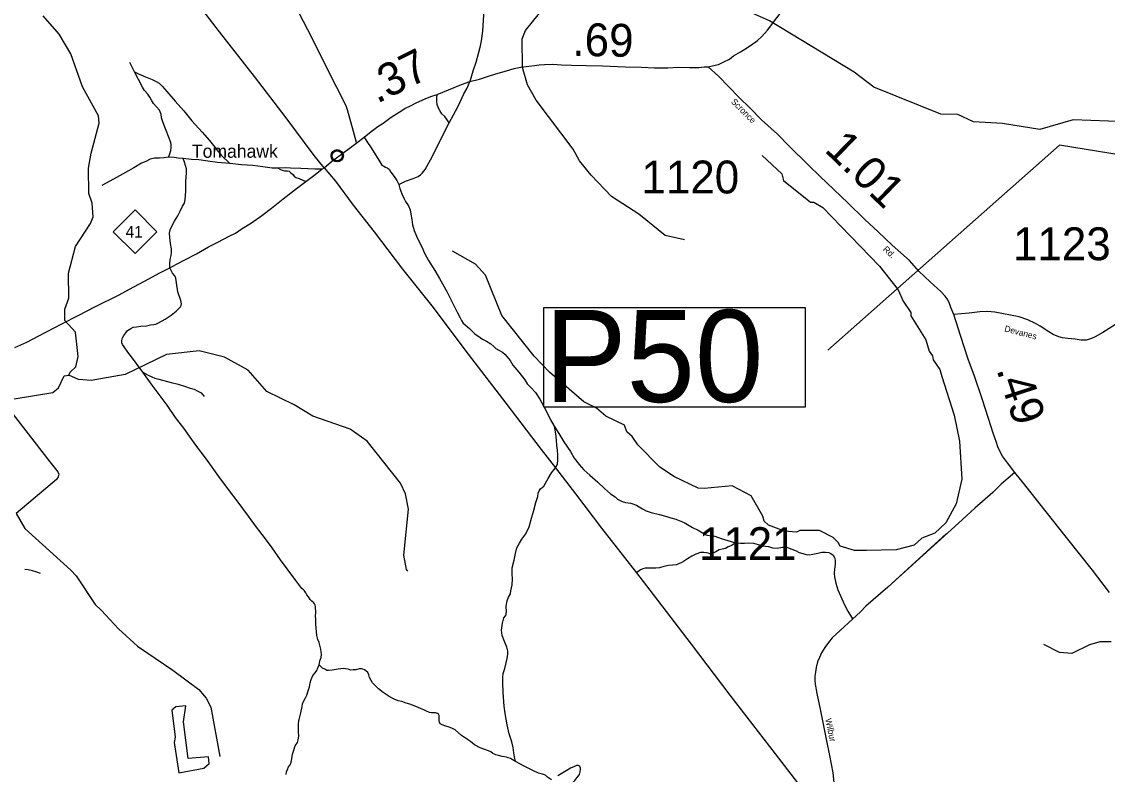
# Model space of a CAD drawing. Extents: x 2093524 to 2270757, y 289120 to 570408.
# Drawn here: x 2197553 to 2214080, y 341318 to 352773 of the extents above; entities that cross this region are included whole.
import ezdxf

# ---------------------------------------------------------------- set-up
doc = ezdxf.new("R2010")
doc.units = 0
for name, color, linetype in [('Exist Civil Demographics Community CELL', 7, 'Continuous'), ('Exist Civil Demographics Community Label', 7, 'Continuous'), ('Exist Hydrographic Creek Single Shore', 7, 'Continuous'), ('Exist Hydrographic Lagoon', 7, 'Continuous'), ('Exist Hydrographic Misc Water Feature', 7, 'Continuous'), ('Exist Road Non-System Type 51', 7, 'Continuous'), ('Exist Road Primary NC Attributed', 7, 'Continuous'), ('Exist Road Primary NC Service Mileage Hundredths English Label', 7, 'Continuous'), ('Exist Road Primary NC Shield CELL', 7, 'Continuous'), ('Exist Road Primary NC Shield Number Label', 7, 'Continuous'), ('Exist Road Secondary Mileage Hundredths English Label', 7, 'Continuous'), ('Exist Road Secondary Structure Pipe Number Label', 7, 'Continuous'), ('Exist Road Secondary Type 41 Attributed', 7, 'Continuous'), ('Exist Road Secondary Type 51 Attributed', 7, 'Continuous'), ('Exist Road Secondary Type 51 Label', 7, 'Continuous'), ('Exist Road Secondary Type 51 Number Label', 7, 'Continuous'), ('Exist Utilities Telephone Line', 7, 'Continuous')]:
    doc.layers.add(name, color=color, linetype=linetype)

msp = doc.modelspace()

# ---------------------------------------------------------------- linework, layer by layer
at = {"layer": 'Exist Civil Demographics Community CELL'}
msp.add_lwpolyline([(2202315, 350665), (2202310, 350668), (2202305, 350673), (2202299, 350678), (2202295, 350683), (2202291, 350688), (2202288, 350694), (2202285, 350699), (2202283, 350705), (2202281, 350712), (2202280, 350719), (2202279, 350724), (2202279, 350730), (2202279, 350736), (2202279, 350742), (2202280, 350746), (2202281, 350751), (2202282, 350755), (2202284, 350761), (2202286, 350765), (2202288, 350770), (2202291, 350774), (2202294, 350778), (2202297, 350782), (2202301, 350786), (2202306, 350791), (2202312, 350796), (2202317, 350799), (2202323, 350802), (2202327, 350804), (2202333, 350806), (2202338, 350808), (2202344, 350809), (2202350, 350810), (2202355, 350810), (2202361, 350810), (2202366, 350809), (2202371, 350809), (2202377, 350807), (2202381, 350806), (2202387, 350804), (2202392, 350802), (2202397, 350799), (2202402, 350796), (2202407, 350792), (2202412, 350788), (2202415, 350784), (2202420, 350779), (2202423, 350774), (2202426, 350769), (2202429, 350763), (2202431, 350756), (2202433, 350750), (2202434, 350744), (2202435, 350739), (2202435, 350731), (2202435, 350724), (2202434, 350718), (2202433, 350711), (2202431, 350707), (2202430, 350703), (2202428, 350697), (2202426, 350694), (2202423, 350689), (2202419, 350684), (2202416, 350680), (2202413, 350676), (2202409, 350673), (2202405, 350670), (2202399, 350665), (2202393, 350662), (2202387, 350659), (2202381, 350657), (2202376, 350655), (2202371, 350654), (2202363, 350653), (2202359, 350653), (2202354, 350653), (2202346, 350654), (2202339, 350655), (2202334, 350657), (2202328, 350659), (2202323, 350661), (2202318, 350664)], close=True, dxfattribs=at)
for radius in [94.3, 76.7]:
    msp.add_circle((2202356, 350732), radius, dxfattribs=at)
at = {"layer": 'Exist Hydrographic Creek Single Shore'}
for points in [[(2214369, 351249), (2213561, 351278), (2213054, 351134), (2212486, 351221), (2212045, 351249), (2211803, 351359), (2211544, 351364), (2210525, 351775), (2210224, 352004), (2208936, 352787), (2208434, 353010), (2208066, 353247), (2207379, 353792), (2206978, 354066)], [(2198268, 347392), (2198292, 347441), (2198375, 347518), (2198415, 347675), (2198371, 348050), (2198212, 348223), (2198211, 348397), (2198268, 348567), (2198265, 348947), (2198371, 349349), (2198602, 349701), (2198643, 349802), (2198624, 350009), (2198573, 350158), (2198572, 350542), (2198611, 350774), (2198734, 351227), (2198724, 351342), (2198479, 351784), (2198301, 352282), (2198124, 352581), (2197880, 352862)], [(2200256, 347763), (2199758, 347710), (2199126, 347405), (2198610, 347310)], [(2203429, 344410), (2203412, 344437), (2203369, 344651), (2203439, 345351), (2203396, 345585), (2203318, 345751), (2202814, 346390), (2202555, 346569), (2201987, 346768), (2201703, 346941), (2201286, 347146), (2201000, 347469), (2200640, 347667), (2200256, 347763)], [(2195369, 343671), (2195382, 345498), (2195423, 345599), (2195522, 345665), (2195696, 345741), (2196127, 346142), (2196293, 346244), (2196640, 346637), (2196814, 346772), (2197055, 346898), (2197437, 347035), (2198029, 347131), (2198111, 347199), (2198201, 347384), (2198268, 347392)], [(2198610, 347310), (2198419, 347327), (2198268, 347392)], [(2213541, 343157), (2213350, 343171), (2213116, 343293)], [(2214140, 343335), (2213965, 343332), (2213807, 343290), (2213541, 343157)]]:
    msp.add_lwpolyline(points, dxfattribs=at)
at = {"layer": 'Exist Hydrographic Lagoon'}
msp.add_lwpolyline([(2200051, 342361), (2199901, 342344), (2199840, 342295), (2199889, 341885), (2199875, 341804), (2199947, 341341), (2200328, 341411), (2200406, 341483), (2200395, 341584), (2200086, 341558), (2200016, 342119)], close=True, dxfattribs=at)
at = {"layer": 'Exist Hydrographic Misc Water Feature'}
for points in [[(2207642, 349454), (2207350, 349518), (2206948, 349841), (2206530, 350112), (2206220, 350436), (2206043, 350653), (2205949, 350835), (2205387, 351581), (2205251, 351813), (2205175, 352077), (2205172, 352510), (2205221, 352637), (2205436, 352905), (2205475, 353370), (2205524, 353520), (2205614, 353679), (2205713, 353782), (2205855, 353842), (2206329, 353862), (2206761, 354021), (2206978, 354066)], [(2208825, 350736), (2209127, 350457), (2209152, 350355), (2209563, 350026), (2209613, 350025), (2209747, 349943), (2210023, 349662), (2210611, 349050), (2210896, 348694), (2210972, 348518), (2211090, 348346), (2211090, 348296), (2211318, 347931), (2211369, 347756), (2211420, 347689), (2211428, 347624), (2211529, 347481), (2211563, 347375), (2211751, 346784), (2211828, 346386), (2211866, 345811), (2211777, 345436), (2211620, 345143), (2211455, 344989), (2211255, 344914), (2211139, 344805), (2210865, 344735), (2210415, 344724), (2210232, 344725), (2210015, 344788), (2209981, 344848), (2209906, 344922), (2209697, 345027), (2209397, 345027), (2209347, 345001), (2209164, 345018), (2208922, 345108), (2208855, 345172), (2208837, 345248), (2208660, 345556), (2208368, 345710), (2207943, 345666), (2207852, 345674), (2207492, 345845), (2207266, 345994), (2206931, 346335), (2206847, 346458), (2206763, 346532), (2206728, 346634), (2206444, 346771), (2206302, 346889), (2206110, 346988), (2205590, 347441), (2205355, 347682), (2204860, 348302), (2204614, 348917), (2204462, 349084), (2204112, 349281)]]:
    msp.add_lwpolyline(points, dxfattribs=at)
at = {"layer": 'Exist Road Non-System Type 51'}
msp.add_line((2199272, 352009), (2199199, 352154), dxfattribs=at)
for points in [[(2199789, 350709), (2199809, 350763), (2199824, 350811), (2199830, 350855), (2199828, 350897), (2199821, 350933), (2199789, 351027), (2199752, 351116), (2199707, 351232), (2199683, 351308), (2199674, 351364), (2199660, 351400), (2199650, 351424), (2199559, 351529), (2199527, 351579), (2199503, 351625), (2199474, 351672), (2199422, 351728), (2199392, 351776), (2199329, 351893), (2199272, 352009)], [(2199272, 352009), (2199332, 351977), (2199437, 351936), (2199539, 351893), (2199601, 351865), (2199647, 351839), (2199689, 351794), (2199762, 351712), (2199891, 351563), (2200022, 351414), (2200143, 351265), (2200300, 351092), (2200413, 350963), (2200588, 350744), (2200719, 350615)], [(2204063, 351232), (2204127, 351355), (2204186, 351465), (2204233, 351561), (2204286, 351674), (2204334, 351760), (2204377, 351862)], [(2204063, 351232), (2204029, 351278), (2203993, 351330), (2203951, 351373), (2203918, 351421), (2203898, 351459), (2203878, 351513), (2203871, 351561), (2203873, 351609), (2203879, 351667)], [(2203292, 350297), (2203398, 350344), (2203512, 350385), (2203589, 350415), (2203625, 350441), (2203647, 350466), (2203693, 350522), (2203801, 350717), (2203935, 350987), (2204063, 351232)], [(2202764, 351013), (2202806, 350948), (2202871, 350852), (2202937, 350749), (2202990, 350663), (2203022, 350615), (2203038, 350591), (2203064, 350574), (2203091, 350560), (2203117, 350550), (2203145, 350526), (2203175, 350482), (2203224, 350415), (2203264, 350355), (2203292, 350297)], [(2199789, 350709), (2199721, 350700), (2199649, 350698), (2199577, 350697), (2199507, 350681), (2199441, 350646), (2199378, 350618), (2199262, 350551), (2199131, 350478), (2198950, 350377), (2198774, 350278)], [(2200013, 350690), (2199935, 350696), (2199873, 350705), (2199789, 350709)], [(2199810, 349028), (2199810, 349086), (2199814, 349153), (2199827, 349212), (2199835, 349264), (2199833, 349316), (2199820, 349398), (2199807, 349489), (2199801, 349553), (2199813, 349605), (2199828, 349642), (2199879, 349736), (2199931, 349820), (2199964, 349888), (2200000, 349965), (2200032, 350013), (2200043, 350063), (2200054, 350195), (2200053, 350341), (2200060, 350471), (2200064, 350535), (2200048, 350585), (2200031, 350637), (2200013, 350690)], [(2200719, 350615), (2200535, 350630), (2200389, 350651), (2200251, 350670), (2200139, 350675), (2200013, 350690)], [(2201459, 350542), (2201365, 350542), (2201223, 350563), (2201073, 350582), (2200899, 350595), (2200719, 350615)], [(2202121, 350529), (2202013, 350530), (2201803, 350539), (2201647, 350546), (2201563, 350551), (2201459, 350542)], [(2201459, 350542), (2201495, 350521), (2201517, 350513), (2201554, 350501), (2201572, 350501), (2201598, 350503), (2201624, 350496), (2201646, 350480), (2201680, 350446), (2201702, 350420), (2201724, 350404), (2201778, 350385), (2201879, 350343)], [(2203292, 350297), (2203311, 350233), (2203339, 350154), (2203370, 350086), (2203398, 350036), (2203441, 349972), (2203469, 349910), (2203479, 349843), (2203490, 349763), (2203503, 349681), (2203527, 349597), (2203564, 349511), (2203596, 349442), (2203643, 349346), (2203687, 349252), (2203748, 349137), (2203841, 348987), (2203914, 348864), (2204023, 348665), (2204112, 348493), (2204183, 348354), (2204230, 348264), (2204250, 348223), (2204276, 348187), (2204369, 348103), (2204449, 348022), (2204530, 347968), (2204570, 347941), (2204628, 347913), (2204696, 347872), (2204741, 347828), (2204769, 347798), (2204817, 347773), (2204873, 347743), (2204912, 347707), (2204988, 347616), (2205029, 347546), (2205123, 347441), (2205210, 347320), (2205250, 347260), (2205311, 347198), (2205373, 347131), (2205440, 347029), (2205533, 346862), (2205604, 346712), (2205657, 346615)], [(2199396, 347441), (2199309, 347557), (2199238, 347652), (2199168, 347742), (2199113, 347825), (2199085, 347861), (2199075, 347883), (2199076, 347921), (2199088, 347963), (2199108, 347997), (2199137, 348039), (2199165, 348072), (2199215, 348102), (2199249, 348122), (2199301, 348128), (2199369, 348137), (2199451, 348145), (2199515, 348158), (2199565, 348162), (2199596, 348170), (2199638, 348189), (2199736, 348243), (2199827, 348306), (2199905, 348366), (2199972, 348431), (2199982, 348451), (2199986, 348481), (2199976, 348527), (2199931, 348662), (2199912, 348798), (2199898, 348870), (2199883, 348906), (2199851, 348944), (2199810, 349028)], [(2196862, 347541), (2197090, 347223), (2197980, 346076), (2198104, 345920), (2198118, 345886), (2198107, 345845), (2198081, 345805), (2197468, 345285), (2197601, 345057), (2198303, 344427), (2198384, 344337), (2198673, 343904), (2198763, 343817), (2199026, 343531), (2199317, 343266), (2199852, 342904), (2200250, 342607), (2200363, 342477), (2200432, 342338), (2200571, 341590)], [(2201129, 345082), (2201008, 345245), (2200847, 345460), (2200703, 345651), (2200552, 345850), (2200366, 346115), (2200205, 346327), (2200019, 346584), (2199896, 346749), (2199767, 346934), (2199630, 347121), (2199541, 347240), (2199396, 347441)], [(2199396, 347441), (2199476, 347394), (2199534, 347366), (2199580, 347347), (2199642, 347333), (2199829, 347282), (2199937, 347257), (2200031, 347226), (2200119, 347196), (2200177, 347181), (2200233, 347151), (2200283, 347122), (2200332, 347068)], [(2205657, 346615), (2205679, 346499), (2205692, 346403), (2205697, 346325), (2205705, 346253), (2205712, 346179), (2205712, 346103), (2205703, 346039), (2205677, 345983)], [(2205657, 346615), (2205730, 346503), (2205808, 346376), (2205909, 346231), (2205966, 346131), (2206042, 346032), (2206113, 345952), (2206204, 345871), (2206322, 345766), (2206427, 345668), (2206515, 345589), (2206588, 345540), (2206624, 345508), (2206694, 345472), (2206746, 345457), (2206826, 345443), (2206910, 345412), (2206953, 345390), (2207003, 345358), (2207061, 345327), (2207135, 345303), (2207261, 345274), (2207355, 345249), (2207436, 345223), (2207512, 345202), (2207638, 345151), (2207763, 345074), (2207853, 345036), (2207917, 344991), (2207957, 344967), (2207989, 344957), (2208055, 344946), (2208107, 344942), (2208201, 344907), (2208304, 344878), (2208420, 344842)], [(2205068, 341515), (2205056, 341584), (2205045, 341644), (2205037, 341726), (2205014, 341812), (2204973, 341932), (2204944, 342072), (2204915, 342245), (2204898, 342353), (2204883, 342561), (2204876, 342711), (2204879, 342793), (2204885, 342851), (2204910, 342929), (2204930, 343017), (2204941, 343083), (2204953, 343149), (2204955, 343193), (2204940, 343251), (2204904, 343337), (2204869, 343432), (2204856, 343510), (2204870, 343620), (2204893, 343700), (2204921, 343737), (2204932, 343789), (2204928, 343875), (2204943, 343957), (2204963, 344015), (2204992, 344065), (2204998, 344111), (2205020, 344201), (2205027, 344289), (2205020, 344367), (2205022, 344459), (2205049, 344577), (2205070, 344679), (2205090, 344766), (2205131, 344834), (2205169, 344898), (2205226, 344978), (2205277, 345087), (2205313, 345217), (2205344, 345319), (2205381, 345453), (2205412, 345545), (2205414, 345597), (2205430, 345633), (2205453, 345664), (2205503, 345704), (2205568, 345819), (2205618, 345909), (2205677, 345983)], [(2201726, 344267), (2201494, 344581), (2201365, 344764), (2201248, 344923), (2201129, 345082)], [(2208420, 344842), (2208364, 344798), (2208310, 344780), (2208269, 344756), (2208219, 344745), (2208169, 344733), (2208121, 344706), (2208079, 344684), (2208053, 344674), (2208031, 344676), (2208001, 344686), (2207977, 344691), (2207937, 344695), (2207889, 344693), (2207817, 344668), (2207757, 344640), (2207688, 344599), (2207626, 344557), (2207594, 344539), (2207560, 344525), (2207521, 344504), (2207458, 344500), (2207401, 344496), (2207329, 344479), (2207265, 344463), (2207209, 344456), (2207151, 344454), (2207101, 344457), (2207045, 344453), (2207007, 344443), (2206973, 344431), (2206912, 344386)], [(2208420, 344842), (2208494, 344835), (2208556, 344835), (2208612, 344842), (2208696, 344836), (2208764, 344817), (2208830, 344793), (2208924, 344784), (2208984, 344766), (2209054, 344761), (2209136, 344777), (2209202, 344774), (2209264, 344750), (2209332, 344723), (2209390, 344695), (2209444, 344678), (2209494, 344666), (2209543, 344656), (2209598, 344669), (2209672, 344685), (2209734, 344698), (2209792, 344698), (2209838, 344692), (2209872, 344681), (2209908, 344651), (2209929, 344617), (2209937, 344579), (2209935, 344515), (2209926, 344441), (2209922, 344375), (2209925, 344323), (2209947, 344227), (2209976, 344127), (2210021, 344026), (2210072, 343910), (2210132, 343803), (2210201, 343685)], [(2197839, 344376), (2197785, 344393), (2197719, 344413), (2197653, 344428), (2197601, 344434)], [(2202079, 342985), (2202093, 343044), (2202114, 343098), (2202116, 343142), (2202105, 343223), (2202093, 343283), (2202079, 343325), (2202061, 343369), (2202044, 343433), (2202031, 343601), (2202031, 343671), (2202028, 343737), (2202032, 343771), (2202027, 343871), (2202023, 343891), (2202011, 343915), (2201995, 343935), (2201968, 343952), (2201944, 343980), (2201920, 344020), (2201894, 344050), (2201880, 344082), (2201859, 344110), (2201843, 344125), (2201817, 344147), (2201726, 344267)], [(2201581, 341315), (2201585, 341357), (2201600, 341393), (2201614, 341431), (2201638, 341463), (2201655, 341501), (2201667, 341555), (2201675, 341625), (2201694, 341687), (2201718, 341751), (2201753, 341800), (2201763, 341842), (2201771, 341898), (2201768, 341968), (2201768, 342030), (2201769, 342096), (2201777, 342150), (2201800, 342256), (2201824, 342350), (2201829, 342390), (2201845, 342428), (2201875, 342480), (2201894, 342520), (2201912, 342588), (2201934, 342649), (2201943, 342711), (2201961, 342759), (2201986, 342821), (2202020, 342863), (2202048, 342899), (2202061, 342937), (2202079, 342985)], [(2205068, 341515), (2204992, 341556), (2204958, 341568), (2204932, 341579), (2204869, 341591), (2204814, 341603), (2204772, 341612), (2204727, 341634), (2204697, 341658), (2204661, 341676), (2204535, 341723), (2204448, 341766), (2204384, 341816), (2204322, 341859), (2204250, 341909), (2204153, 341994), (2204113, 342016), (2204061, 342035), (2204011, 342053), (2203977, 342061), (2203945, 342075), (2203925, 342087), (2203912, 342112), (2203906, 342136), (2203908, 342166), (2203908, 342190), (2203906, 342212), (2203898, 342232), (2203881, 342244), (2203855, 342254), (2203831, 342254), (2203791, 342256), (2203762, 342257), (2203715, 342279), (2203675, 342301), (2203625, 342318), (2203587, 342334), (2203529, 342362), (2203463, 342385), (2203405, 342401), (2203341, 342424), (2203286, 342438), (2203222, 342462), (2203148, 342501), (2203058, 342562), (2202985, 342620), (2202931, 342673), (2202895, 342711), (2202872, 342747), (2202850, 342793), (2202836, 342831), (2202820, 342869), (2202794, 342892), (2202773, 342908), (2202745, 342920), (2202731, 342922), (2202691, 342924), (2202639, 342907), (2202601, 342907), (2202562, 342901), (2202521, 342917), (2202483, 342922), (2202451, 342928), (2202369, 342920), (2202280, 342901), (2202226, 342896), (2202200, 342898), (2202168, 342916), (2202134, 342934), (2202079, 342985)], [(2205616, 341234), (2205588, 341256), (2205559, 341274), (2205525, 341304), (2205481, 341319), (2205421, 341337), (2205345, 341373), (2205200, 341443), (2205138, 341479), (2205068, 341515)], [(2205831, 341066), (2205880, 341120), (2205922, 341171), (2205976, 341225), (2206005, 341263), (2206031, 341293), (2206043, 341317), (2206055, 341355), (2206059, 341395), (2206058, 341413), (2206056, 341425), (2206048, 341435), (2206036, 341447), (2206022, 341451), (2206000, 341451), (2205970, 341439), (2205908, 341412), (2205841, 341372), (2205789, 341338), (2205717, 341295)]]:
    msp.add_lwpolyline(points, dxfattribs=at)
at = {"layer": 'Exist Road Primary NC Attributed'}
for points in [[(2208003, 352087), (2208110, 352112), (2208160, 352121), (2208241, 352161), (2208326, 352205), (2208390, 352252), (2208498, 352314), (2208602, 352381), (2208683, 352436), (2208753, 352489), (2208818, 352550), (2208906, 352645), (2209049, 352831), (2209130, 352936), (2209297, 353159), (2209372, 353244), (2209442, 353308), (2209527, 353368), (2209664, 353441), (2209900, 353513), (2210568, 353679), (2211358, 353861), (2211570, 353915), (2211734, 353958)], [(2204377, 351862), (2204523, 351899), (2204660, 351942), (2204772, 351977), (2204934, 352025), (2205049, 352060), (2205150, 352082), (2205271, 352098), (2205361, 352107), (2205429, 352119), (2205511, 352122), (2205639, 352127), (2205771, 352118), (2205923, 352111), (2206145, 352106), (2206395, 352102), (2206747, 352086), (2206990, 352082), (2207186, 352073), (2207390, 352073), (2207556, 352080), (2207721, 352076), (2207860, 352076), (2207945, 352084), (2208003, 352087)], [(2202659, 350932), (2202764, 351013), (2202875, 351102), (2202976, 351179), (2203056, 351229), (2203179, 351322), (2203297, 351397), (2203386, 351453), (2203480, 351500), (2203566, 351541), (2203693, 351600), (2203783, 351632), (2203879, 351667), (2204050, 351736), (2204249, 351815), (2204377, 351862)], [(2197447, 347816), (2197631, 347895), (2197815, 347992), (2198166, 348173), (2198424, 348307), (2198676, 348437), (2199026, 348610), (2199261, 348736), (2199500, 348862), (2199647, 348944), (2199810, 349028), (2199920, 349086), (2200034, 349149), (2200213, 349238), (2200396, 349344), (2200537, 349417), (2200709, 349508), (2200806, 349554), (2200908, 349623), (2201049, 349712), (2201210, 349825), (2201354, 349934), (2201535, 350075), (2201735, 350236), (2201879, 350343), (2202000, 350434), (2202121, 350529), (2202159, 350551), (2202268, 350644), (2202419, 350755), (2202559, 350856), (2202659, 350932)]]:
    msp.add_lwpolyline(points, dxfattribs=at)
at = {"layer": 'Exist Road Primary NC Shield CELL'}
msp.add_lwpolyline([(2198946, 349576), (2199279, 349909), (2199612, 349576), (2199279, 349243)], close=True, dxfattribs=at)
at = {"layer": 'Exist Road Secondary Structure Pipe Number Label'}
msp.add_lwpolyline([(2216415, 350397), (2213352, 350893), (2209823, 347772)], dxfattribs=at)
msp.add_lwpolyline([(2205500, 348425), (2209482, 348425), (2209482, 346906), (2205500, 346906)], close=True, dxfattribs=at)
at = {"layer": 'Exist Road Secondary Type 41 Attributed'}
msp.add_lwpolyline([(2214207, 348165), (2214011, 348044), (2213894, 347975), (2213838, 347949), (2213810, 347939), (2213756, 347924), (2213682, 347926), (2213592, 347939), (2213480, 347952), (2213398, 347962), (2213344, 347975), (2213256, 348013), (2213189, 348052), (2213060, 348137), (2212987, 348177), (2212868, 348234), (2212736, 348281), (2212369, 348353), (2212257, 348361), (2212138, 348359), (2211976, 348338), (2211744, 348314)], dxfattribs=at)
at = {"layer": 'Exist Road Secondary Type 51 Attributed'}
for points in [[(2202648, 350934), (2202603, 351100), (2202513, 351430), (2202491, 351494), (2202208, 352053), (2201973, 352520), (2201712, 353028)], [(2204592, 353040), (2204568, 352631), (2204547, 352482), (2204526, 352380), (2204501, 352282), (2204464, 352152), (2204421, 352021), (2204391, 351913), (2204377, 351862)], [(2211744, 348314), (2211700, 348424), (2211671, 348501), (2211640, 348553), (2211614, 348595), (2211549, 348662), (2211385, 348813), (2211210, 348975), (2211071, 349139), (2210805, 349372), (2210593, 349576), (2210389, 349764), (2210132, 350014), (2209706, 350417), (2209532, 350588), (2209236, 350878), (2209057, 351059), (2208815, 351278), (2208642, 351458), (2208477, 351619), (2208161, 351946), (2208003, 352087)], [(2212673, 345911), (2212562, 346059), (2212483, 346158), (2212443, 346236), (2212414, 346301), (2212386, 346381), (2212343, 346509), (2212271, 346736), (2212175, 347032), (2212059, 347379), (2211964, 347638), (2211845, 347995), (2211744, 348314)], [(2212673, 345911), (2212573, 345823), (2212464, 345732), (2212335, 345609), (2212063, 345369), (2211812, 345138), (2210739, 344167), (2211634, 344981), (2210739, 344167), (2210406, 343875), (2210320, 343792), (2209891, 343395), (2209834, 343325), (2209782, 343250), (2209731, 343166), (2209697, 343096), (2209670, 343030), (2209650, 342946), (2209637, 342870), (2209629, 342812), (2209628, 342746), (2209634, 342688), (2209659, 342550), (2209711, 342310), (2209752, 342081), (2209804, 341827), (2209852, 341604), (2209901, 341340), (2209918, 341192)], [(2214115, 344086), (2213852, 344424), (2213457, 344923), (2213149, 345315), (2212846, 345701), (2212673, 345911)]]:
    msp.add_lwpolyline(points, dxfattribs=at)
at = {"layer": 'Exist Utilities Telephone Line'}
for points in [[(2202159, 350551), (2202006, 350734), (2201580, 351309), (2201098, 351937), (2200564, 352617), (2199619, 353854), (2198770, 354982), (2198699, 355066), (2198016, 355955), (2197305, 356879), (2196390, 358069)], [(2202159, 350551), (2202328, 350345), (2202597, 349982), (2202920, 349573), (2203351, 349008), (2203815, 348423), (2204299, 347779), (2204921, 346969), (2205459, 346264), (2205677, 345983)], [(2205677, 345983), (2205984, 345587), (2206379, 345064), (2206912, 344386)], [(2206912, 344386), (2207164, 344054), (2207745, 343298), (2208332, 342523), (2209024, 341632), (2209740, 340701)]]:
    msp.add_lwpolyline(points, dxfattribs=at)

# ---------------------------------------------------------------- texts
at = {"layer": 'Exist Civil Demographics Community Label'}
msp.add_text('Tomahawk', height=200, dxfattribs=at).set_placement((2200144, 350702))
at = {"layer": 'Exist Road Primary NC Service Mileage Hundredths English Label'}
for s, rotation, p in [('.69', 358.8157, (2205933, 352255)), ('.37', 26.4124, (2202962, 351521))]:
    msp.add_text(s, height=500, rotation=rotation, dxfattribs=at).set_placement(p)
at = {"layer": 'Exist Road Primary NC Shield Number Label'}
msp.add_text('41', height=175, dxfattribs=at).set_placement((2199134, 349487))
at = {"layer": 'Exist Road Secondary Mileage Hundredths English Label'}
for s, rotation, p in [('1.01', 315.8343, (2209760, 350809)), ('.49', 288.0009, (2212389, 347481))]:
    msp.add_text(s, height=500, rotation=rotation, dxfattribs=at).set_placement(p)
at = {"layer": 'Exist Road Secondary Structure Pipe Number Label'}
msp.add_text('P50', height=1400, dxfattribs=at).set_placement((2205513, 346985))
at = {"layer": 'Exist Road Secondary Type 51 Label'}
for s, rotation, p in [('Scronce', 314.8725, (2208344, 351547)), ('Rd.', 316.7795, (2210656, 349299)), ('Devanes', 345.3984, (2212506, 348061)), ('Wilbur', 281.5386, (2209786, 342160))]:
    msp.add_text(s, height=95, rotation=rotation, dxfattribs=at).set_placement(p)
at = {"layer": 'Exist Road Secondary Type 51 Number Label'}
for s, p in [('1120', (2206988, 350159)), ('1123', (2212644, 349143)), ('1121', (2207862, 344579))]:
    msp.add_text(s, height=500, dxfattribs=at).set_placement(p)

doc.saveas('drawing.dxf')
